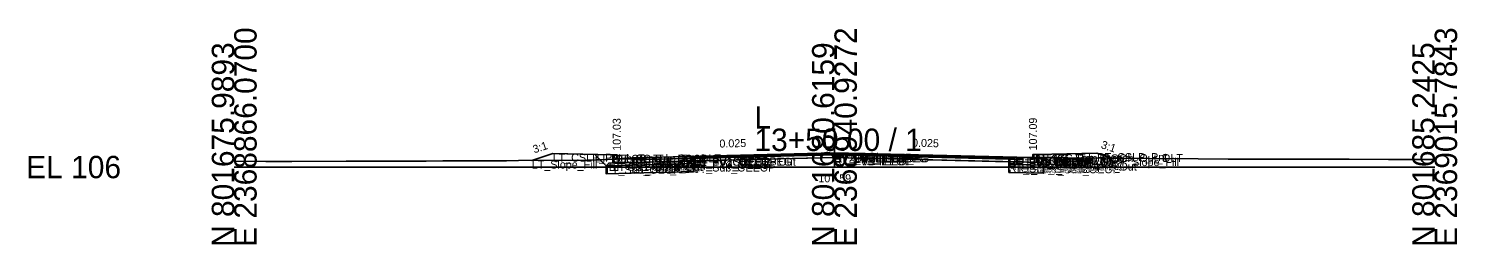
# Model space of a CAD drawing. Extents: x -26 to 8153, y -10 to 9520.
# Drawn here: x -25.7 to 152.8, y 4490.3 to 4517.3 of the extents above; entities that cross this region are included whole.
import ezdxf

# ---------------------------------------------------------------- set-up
doc = ezdxf.new("R2010")
doc.units = 0
for name, color, linetype in [('Exist CMT Pavement', 7, 'Continuous'), ('Exist Cross Section Cell', 7, 'Continuous'), ('Exist XS Center Line Elevation Label', 7, 'Continuous'), ('Exist XS Ground Line', 7, 'Continuous'), ('Prop CMT Conc Surface', 7, 'Continuous'), ('Prop CMT Concrete Structures', 7, 'Continuous'), ('Prop CMT Pvmt Course 1', 7, 'Continuous'), ('Prop CMT Pvmt Course 1 CG', 7, 'Continuous'), ('Prop CMT Pvmt Course 1 Wedge', 7, 'Continuous'), ('Prop CMT Pvmt Course 2', 7, 'Continuous'), ('Prop CMT Pvmt Course 2 Wedge', 7, 'Continuous'), ('Prop CMT Pvmt Course 3', 7, 'Continuous'), ('Prop CMT Pvmt Course 3 Wedge', 7, 'Continuous'), ('Prop CMT Pvmt Surface', 7, 'Continuous'), ('Prop CMT Pvmt Wedge Surface 1', 7, 'Continuous'), ('Prop CMT Pvmt Wedge Surface 2', 7, 'Continuous'), ('Prop CMT Pvmt Wedge Surface 3', 7, 'Continuous'), ('Prop CMT Shallow Undercut', 7, 'Continuous'), ('Prop CMT Shallow Undercut Boundary', 7, 'Continuous'), ('Prop CMT Slope Grass', 7, 'Continuous'), ('Prop CMT Subgrade Earthwork', 7, 'Continuous'), ('Prop XS Earthwork Shape', 7, 'Continuous'), ('Prop XS Hydro Elevations', 7, 'Continuous'), ('Prop XS SE Text', 7, 'Continuous'), ('Prop XS Side Slope Text', 7, 'Continuous'), ('Prop XS Subgrade Earthwork', 7, 'Continuous'), ('Scratch_Level_2', 7, 'Continuous'), ('Scratch_Level_6', 7, 'Continuous')]:
    doc.layers.add(name, color=color, linetype=linetype)

msp = doc.modelspace()

# ---------------------------------------------------------------- linework, layer by layer
at = {"layer": 'Exist CMT Pavement'}
for p, q in [((57.43, 4501.17), (58.16, 4501.18)), ((58.16, 4501.18), (67.77, 4501.41)), ((67.77, 4501.41), (75, 4501.59)), ((75, 4501.59), (75.3, 4501.6)), ((75.3, 4501.6), (86.61, 4501.41)), ((86.61, 4501.41), (96.79, 4501.22))]:
    msp.add_line(p, q, dxfattribs=at)
at = {"layer": 'Exist Cross Section Cell'}
for p, q in [((75, 4500), (75, 4504.81)), ((0, 4500), (75, 4500)), ((75, 4500), (150, 4500))]:
    msp.add_line(p, q, dxfattribs=at)
at = {"layer": 'Exist XS Ground Line'}
for p, q in [((35.52, 4500.8), (44.04, 4500.86)), ((44.04, 4500.86), (48.71, 4501.04)), ((48.71, 4501.04), (53.5, 4501)), ((53.5, 4501), (57.43, 4501.17)), ((57.43, 4501.17), (58.16, 4501.18)), ((58.16, 4501.18), (67.77, 4501.41)), ((67.77, 4501.41), (75, 4501.59)), ((75, 4501.59), (75.3, 4501.6)), ((75.3, 4501.6), (86.61, 4501.41)), ((86.61, 4501.41), (96.79, 4501.22)), ((96.79, 4501.22), (102.85, 4501.2)), ((102.85, 4501.2), (104.16, 4501.17)), ((104.16, 4501.17), (111.01, 4501.1)), ((111.01, 4501.1), (114.18, 4501.08)), ((114.18, 4501.08), (120.45, 4501.02)), ((120.45, 4501.02), (124.2, 4500.99)), ((124.2, 4500.99), (129.88, 4500.97)), ((129.88, 4500.97), (134.22, 4500.98)), ((134.22, 4500.98), (139.32, 4500.98)), ((139.32, 4500.98), (144.24, 4500.94)), ((144.24, 4500.94), (150, 4500.96)), ((0, 4500.72), (3.96, 4500.7)), ((3.96, 4500.7), (7.21, 4500.7)), ((7.21, 4500.7), (13.98, 4500.73)), ((13.98, 4500.73), (16.65, 4500.74)), ((16.65, 4500.74), (24, 4500.74)), ((24, 4500.74), (26.08, 4500.76)), ((26.08, 4500.76), (34.02, 4500.76)), ((34.02, 4500.76), (35.52, 4500.8))]:
    msp.add_line(p, q, dxfattribs=at)
at = {"layer": 'Prop CMT Conc Surface'}
for points in [[(47.8, 4501.03), (47.8, 4501.53), (47.3, 4501.53)], [(49.8, 4501.16), (47.8, 4501.03)], [(97.8, 4501.22), (99.8, 4501.09)], [(99.8, 4501.09), (99.8, 4501.59), (100.3, 4501.59)]]:
    msp.add_lwpolyline(points, dxfattribs=at)
at = {"layer": 'Prop CMT Concrete Structures'}
for points in [[(49.8, 4501.16), (47.8, 4501.03), (47.8, 4501.53), (47.3, 4501.53)], [(47.3, 4501.53), (47.3, 4500.51), (49.8, 4500.58)], [(49.8, 4500.58), (49.8, 4501.16)], [(97.8, 4501.22), (99.8, 4501.09), (99.8, 4501.59), (100.3, 4501.59)], [(100.3, 4501.59), (100.3, 4500.57), (97.8, 4500.64)], [(97.8, 4500.64), (97.8, 4501.22)]]:
    msp.add_lwpolyline(points, dxfattribs=at)
at = {"layer": 'Prop CMT Pvmt Course 1'}
for points in [[(75, 4501.79), (49.8, 4501.16)], [(49.8, 4501.16), (49.8, 4500.91)], [(49.8, 4500.91), (57.43, 4501.1)], [(57.43, 4501.23), (75, 4501.66)], [(57.43, 4501.1), (57.43, 4501.23)], [(75, 4501.54), (75, 4501.79)], [(75, 4501.79), (97.8, 4501.22)], [(75, 4501.54), (75, 4501.79)], [(75, 4501.66), (75, 4501.54), (75, 4501.54)], [(96.79, 4501.12), (75, 4501.66)], [(75, 4501.66), (75, 4501.54), (75, 4501.54)], [(96.79, 4500.99), (96.79, 4501.12)], [(97.8, 4500.97), (96.79, 4500.99)], [(97.8, 4501.22), (97.8, 4500.97)]]:
    msp.add_lwpolyline(points, dxfattribs=at)
at = {"layer": 'Prop CMT Pvmt Course 1 CG'}
for points in [[(49.8, 4500.58), (46.8, 4500.5), (46.46, 4500.16)], [(46.46, 4500.16), (49.8, 4500.25)], [(49.8, 4500.25), (49.8, 4500.58)], [(97.8, 4500.64), (100.8, 4500.56), (101.14, 4500.22)], [(97.8, 4500.31), (97.8, 4500.64)], [(101.14, 4500.22), (97.8, 4500.31)]]:
    msp.add_lwpolyline(points, dxfattribs=at)
at = {"layer": 'Prop CMT Pvmt Course 1 Wedge'}
for points in [[(75, 4501.66), (57.43, 4501.23)], [(75, 4501.66), (96.79, 4501.12)]]:
    msp.add_lwpolyline(points, dxfattribs=at)
at = {"layer": 'Prop CMT Pvmt Course 2'}
for points in [[(57.43, 4501.1), (49.8, 4500.91)], [(49.8, 4500.91), (49.8, 4500.58)], [(57.43, 4500.77), (57.43, 4501.1)], [(96.79, 4500.66), (96.79, 4500.99)], [(96.79, 4500.99), (97.8, 4500.97)], [(97.8, 4500.97), (97.8, 4500.64)], [(49.8, 4500.58), (57.43, 4500.77)], [(97.8, 4500.64), (96.79, 4500.66)]]:
    msp.add_lwpolyline(points, dxfattribs=at)
at = {"layer": 'Prop CMT Pvmt Course 2 Wedge'}
for points in [[(75, 4501.54), (57.43, 4501.1)], [(75, 4501.54), (96.79, 4500.99)]]:
    msp.add_lwpolyline(points, dxfattribs=at)
at = {"layer": 'Prop CMT Pvmt Course 3'}
for points in [[(57.43, 4500.77), (49.8, 4500.58)], [(49.8, 4500.58), (49.8, 4500.25)], [(49.8, 4500.25), (57.43, 4500.44)], [(57.43, 4500.44), (57.43, 4500.77)], [(96.79, 4500.66), (97.8, 4500.64)], [(96.79, 4500.33), (96.79, 4500.66)], [(97.8, 4500.31), (96.79, 4500.33)], [(97.8, 4500.64), (97.8, 4500.31)]]:
    msp.add_lwpolyline(points, dxfattribs=at)
at = {"layer": 'Prop CMT Pvmt Course 3 Wedge'}
for points in [[(75, 4501.21), (57.43, 4500.77)], [(75, 4501.21), (96.79, 4500.66)]]:
    msp.add_lwpolyline(points, dxfattribs=at)
at = {"layer": 'Prop CMT Pvmt Surface'}
for points in [[(75, 4501.79), (49.8, 4501.16)], [(75, 4501.79), (97.8, 4501.22)]]:
    msp.add_lwpolyline(points, dxfattribs=at)
at = {"layer": 'Prop CMT Pvmt Wedge Surface 1'}
for points in [[(49.8, 4500.91), (49.8, 4501.16)], [(57.43, 4501.1), (49.8, 4500.91)], [(75, 4501.66), (57.43, 4501.23)], [(57.43, 4501.23), (57.43, 4501.1)], [(75, 4501.66), (96.79, 4501.12)], [(96.79, 4501.12), (96.79, 4500.99)], [(96.79, 4500.99), (97.8, 4500.97)], [(97.8, 4500.97), (97.8, 4501.22)]]:
    msp.add_lwpolyline(points, dxfattribs=at)
at = {"layer": 'Prop CMT Pvmt Wedge Surface 2'}
for points in [[(75, 4501.54), (49.8, 4500.91)], [(49.8, 4500.91), (49.8, 4501.16)], [(75, 4501.54), (97.8, 4500.97)], [(97.8, 4500.97), (97.8, 4501.22)]]:
    msp.add_lwpolyline(points, dxfattribs=at)
at = {"layer": 'Prop CMT Pvmt Wedge Surface 3'}
for points in [[(75, 4501.21), (49.8, 4500.58)], [(49.8, 4500.58), (49.8, 4501.16)], [(75, 4501.21), (97.8, 4500.64)], [(97.8, 4500.64), (97.8, 4501.22)]]:
    msp.add_lwpolyline(points, dxfattribs=at)
at = {"layer": 'Prop CMT Shallow Undercut'}
for p, q in [((57.43, 4500.44), (46.46, 4500.16)), ((46.46, 4500.16), (46.46, 4499.16)), ((46.46, 4499.16), (57.43, 4499.44)), ((57.43, 4499.44), (57.43, 4500.44)), ((96.79, 4500.33), (96.79, 4499.33)), ((101.14, 4500.22), (96.79, 4500.33)), ((96.79, 4499.33), (101.14, 4499.22)), ((101.14, 4499.22), (101.14, 4500.22))]:
    msp.add_line(p, q, dxfattribs=at)
at = {"layer": 'Prop CMT Shallow Undercut Boundary'}
for p, q in [((46.46, 4500.16), (57.43, 4500.44)), ((46.46, 4500.16), (46.46, 4499.16)), ((46.46, 4499.16), (57.43, 4499.44)), ((57.43, 4500.44), (57.43, 4499.44)), ((96.79, 4500.33), (96.79, 4499.33)), ((96.79, 4500.33), (101.14, 4500.22)), ((96.79, 4499.33), (101.14, 4499.22)), ((101.14, 4500.22), (101.14, 4499.22))]:
    msp.add_line(p, q, dxfattribs=at)
at = {"layer": 'Prop CMT Slope Grass'}
for points in [[(47.3, 4501.53), (39.8, 4501.68), (37.19, 4500.81)], [(100.3, 4501.59), (107.8, 4501.74), (109.67, 4501.12)]]:
    msp.add_lwpolyline(points, dxfattribs=at)
at = {"layer": 'Prop CMT Subgrade Earthwork'}
for points in [[(49.8, 4500.25), (46.46, 4500.16), (45.05, 4501.57)], [(57.43, 4500.44), (57.45, 4501.17)], [(96.79, 4500.33), (96.77, 4501.22)], [(97.8, 4500.31), (101.14, 4500.22), (102.55, 4501.63)], [(57.43, 4500.44), (49.8, 4500.25)], [(96.79, 4500.33), (97.8, 4500.31)]]:
    msp.add_lwpolyline(points, dxfattribs=at)
at = {"layer": 'Prop XS Earthwork Shape'}
for points in [[(44.04, 4500.86), (45.7, 4500.92), (45.05, 4501.57), (39.8, 4501.68), (37.19, 4500.81)], [(48.71, 4501.04), (53.5, 4501), (57.43, 4501.17), (57.45, 4501.17), (57.43, 4500.44), (49.8, 4500.25), (46.46, 4500.16), (45.7, 4500.92)], [(97.8, 4501.22), (99.8, 4501.09), (99.8, 4501.21), (102.12, 4501.2), (101.14, 4500.22), (97.8, 4500.31), (96.79, 4500.33), (96.77, 4501.22), (96.79, 4501.22)], [(97.8, 4501.22), (99.8, 4501.09), (99.8, 4501.21)], [(102.85, 4501.2), (104.16, 4501.17), (109.67, 4501.12), (107.8, 4501.74), (102.55, 4501.63), (102.12, 4501.2)], [(57.43, 4500.44), (49.8, 4500.25), (46.46, 4500.16), (46.46, 4499.16), (57.43, 4499.44)], [(96.79, 4499.33), (101.14, 4499.22), (101.14, 4500.22), (97.8, 4500.31), (96.79, 4500.33)]]:
    msp.add_lwpolyline(points, close=True, dxfattribs=at)
at = {"layer": 'Prop XS Subgrade Earthwork'}
for p, q in [((46.46, 4500.16), (57.43, 4500.44)), ((96.79, 4500.33), (101.14, 4500.22))]:
    msp.add_line(p, q, dxfattribs=at)
at = {"layer": 'Scratch_Level_6'}
for p, q in [((57.43, 4500.44), (46.46, 4500.16)), ((46.46, 4500.16), (46.46, 4499.16)), ((46.46, 4499.16), (57.43, 4499.44)), ((57.43, 4499.44), (57.43, 4500.44)), ((96.79, 4500.33), (96.79, 4499.33)), ((101.14, 4500.22), (96.79, 4500.33)), ((96.79, 4499.33), (101.14, 4499.22)), ((101.14, 4499.22), (101.14, 4500.22))]:
    msp.add_line(p, q, dxfattribs=at)

# ---------------------------------------------------------------- texts
at = {"layer": 'Exist Cross Section Cell'}
for s, p in [('E 2368866.0700', (2.8, 4490)), ('E 2368940.9272', (77.8, 4490)), ('E 2369015.7843', (152.8, 4490)), ('N 801675.9893', (0, 4490)), ('N 801680.6159', (75, 4490)), ('N 801685.2425', (150, 4490))]:
    msp.add_text(s, height=2.8, rotation=90, dxfattribs=at).set_placement(p)
for s, p in [('L', (65, 4504.81)), ('13+50.00 / 1', (65, 4502.01)), ('EL 106', (-26, 4498.6))]:
    msp.add_text(s, height=2.8, dxfattribs=at).set_placement(p)
at = {"layer": 'Exist XS Center Line Elevation Label'}
msp.add_text('107.59', height=1, dxfattribs=at).set_placement((72.99, 4498.09))
at = {"layer": 'Prop XS Hydro Elevations'}
for s, p in [('107.03', (48.3, 4502.03)), ('107.09', (100.3, 4502.09))]:
    msp.add_text(s, height=1, rotation=90, dxfattribs=at).set_placement(p)
at = {"layer": 'Prop XS SE Text'}
for rotation, p in [(1.4321, (60.64, 4502.43)), (358.5679, (84.69, 4502.55))]:
    msp.add_text('0.025', height=1, rotation=rotation, dxfattribs=at).set_placement(p)
at = {"layer": 'Prop XS Side Slope Text'}
for rotation, p in [(18.4349, (37.5, 4501.7)), (341.5651, (108.22, 4502.39))]:
    msp.add_text('3:1', height=1, rotation=rotation, dxfattribs=at).set_placement(p)
at = {"layer": 'Scratch_Level_2'}
for s, p in [('LT_Slope_Fill', (37.19, 4499.81)), ('LT_CSLP_Pnt', (39.8, 4500.68)), ('LT_Sub_Trench_Out_DLT', (45.05, 4500.57)), ('LT_CG_Top_BOC', (47.3, 4500.53)), ('LT_CG_Top_Face', (47.8, 4500.53)), ('LT_CG_Top_Gut', (47.8, 4500.03)), ('LT_PV1_OEOT', (49.8, 4500.16)), ('LT_PV2_OEOT', (49.8, 4499.91)), ('LT_PV1_OEEOP', (57.43, 4500.23)), ('LT_PV_OEEOP_EG', (57.43, 4500.17)), ('LT_PV2_OEEOP', (57.43, 4500.1)), ('LT_PV_Sub_Tie_Out', (57.45, 4500.17)), ('PV1_PGL', (75, 4500.79)), ('RT_PV1_IEEOP', (75, 4500.66)), ('LT_PV1_IEEOP', (75, 4500.66)), ('RT_PV_IEEOP_EG', (75, 4500.59)), ('LT_PV_IEEOP_EG', (75, 4500.59)), ('RT_PV2_IEEOP', (75, 4500.54)), ('LT_PV2_IEEOP', (75, 4500.54)), ('PV2_PGL', (75, 4500.54)), ('RT_PV3_IEEOP', (75, 4500.21)), ('LT_PV3_IEEOP', (75, 4500.21)), ('RT_PV_Sub_Tie_Out', (96.77, 4500.22)), ('RT_PV_OEEOP_EG', (96.79, 4500.22)), ('RT_PV1_OEEOP', (96.79, 4500.12)), ('RT_PV2_OEEOP', (96.79, 4499.99)), ('RT_PV1_OEOT', (97.8, 4500.22)), ('RT_PV2_OEOT', (97.8, 4499.97)), ('RT_CG_Top_Face', (99.8, 4500.59)), ('RT_CG_Top_Gut', (99.8, 4500.09)), ('RT_CG_Top_BOC', (100.3, 4500.59)), ('RT_Sub_Trench_Out_DLT', (102.55, 4500.63)), ('RT_CSLP_Pnt', (107.8, 4500.74)), ('RT_Slope_Fill', (109.67, 4500.12)), ('LT_Sub_OEOP', (46.46, 4499.16)), ('LT_CG1_Shelf_Out', (46.8, 4499.5)), ('LT_CG_Bot_BOC', (47.3, 4499.51)), ('LT_PV3_OEOT', (49.8, 4499.58)), ('LT_CG_Bot_IE', (49.8, 4499.58)), ('LT_Sub_OEOT', (49.8, 4499.25)), ('LT_PV3_OEEOP', (57.43, 4499.77)), ('LT_Sub_OEEOP', (57.43, 4499.44)), ('RT_PV3_OEEOP', (96.79, 4499.66)), ('RT_Sub_OEEOP', (96.79, 4499.33)), ('RT_PV3_OEOT', (97.8, 4499.64)), ('RT_CG_Bot_IE', (97.8, 4499.64)), ('RT_Sub_OEOT', (97.8, 4499.31)), ('RT_CG_Bot_BOC', (100.3, 4499.57)), ('RT_CG1_Shelf_Out', (100.8, 4499.56)), ('RT_Sub_OEOP', (101.14, 4499.22))]:
    msp.add_text(s, height=1, dxfattribs=at).set_placement(p)

doc.saveas('drawing.dxf')
